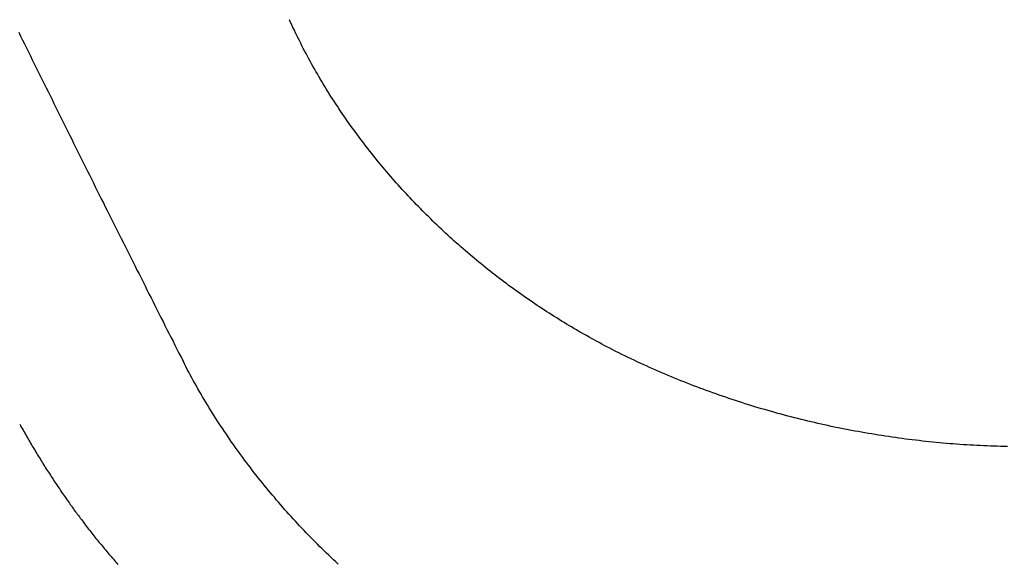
# Model space of a CAD drawing. Header units: millimetres. Extents: x 11979 to 37895, y 18730 to 47884.
# Tile 580 of 656: x 35821.18 to 35827.68, y 46377.51 to 46381.1. Entities that reach past the tile are written whole.
import ezdxf

# ---------------------------------------------------------------- set-up
doc = ezdxf.new("R2010")
doc.units = ezdxf.units.MM
for name, color, linetype in [('- niebieska cienka - izolacja', 120, 'Continuous'), ('-WYMIAR', 8, 'Continuous'), ('PROJEKTOWANE', 5, 'Continuous')]:
    doc.layers.add(name, color=color, linetype=linetype)
doc.styles.get("Standard").update_dxf_attribs({"font": 'arial.ttf'})
doc.dimstyles.new('CZA-KROPKA-50', dxfattribs={"dimtxt": 12, "dimasz": 1, "dimexe": 2, "dimexo": 25, "dimgap": 4, "dimtad": 1, "dimdec": 1, "dimrnd": 0.5, "dimzin": 9, "dimdsep": 46, "dimtxsty": 'Standard', "dimblk": 'CZA-KROPKA', "dimblk1": 'CZA-KROPKA', "dimblk2": 'CZA-KROPKA', "dimsah": 1, "dimcen": -20, "dimse1": 1, "dimse2": 1, "dimclrd": 8, "dimclre": 8, "dimclrt": 9, "dimadec": 0, "dimazin": 0, "dimtfac": 1, "dimtdec": 1, "dimtmove": 1, "dimatfit": 3, "dimldrblk": 'CZA-KROPKA', "dimfxl": 1, "dimtolj": 1, "dimtzin": 9, "dimarcsym": 0})

# ---------------------------------------------------------------- blocks, each defined once
blk = doc.blocks.new('CZA-KROPKA')
at = {"layer": '-WYMIAR', "linetype": 'ByBlock'}
for p, q in [((0, 10), (0, -10)), ((5, 0), (-5, 0))]:
    blk.add_line(p, q, dxfattribs=at)
at = {"layer": '-WYMIAR', "linetype": 'ByBlock', "const_width": 2.5}
blk.add_lwpolyline([(-1.25, 0, 1), (1.25, 0, 1)], format="xyb", close=True, dxfattribs=at)
blk = doc.blocks.new('*D2897')
at = {"layer": '-WYMIAR', "color": 8, "lineweight": -2}
blk.add_line((34132.9262, 45927.4655), (36406.9262, 45927.4655), dxfattribs=at)
at = {"layer": 'Defpoints', "color": 0}
for p in [(34131.9262, 46435.1223), (36407.9262, 46406.1223), (36407.9262, 45927.4655)]:
    blk.add_point(p, dxfattribs=at)
at = {"layer": '-WYMIAR', "color": 8, "lineweight": -2, "rotation": 180}
blk.add_blockref('CZA-KROPKA', (34131.9262, 45927.4655), dxfattribs=at)
at = {"layer": '-WYMIAR', "color": 8, "lineweight": -2}
blk.add_blockref('CZA-KROPKA', (36407.9262, 45927.4655), dxfattribs=at)
at = {"layer": '-WYMIAR', "color": 9, "insert": (35269.9262, 45937.5924), "char_height": 12, "attachment_point": 5}
blk.add_mtext('\\A1;2276', dxfattribs=at)
blk = doc.blocks.new('Pisuar NOVA PRO ze zintegrowanym ceramicznym sitkiem')
for points in [[(-0.066397, -0.281079, 0), (-0.066267, -0.281342, 0), (-0.066137, -0.281604, 0), (-0.066007, -0.281866, 0), (-0.065877, -0.282128, 0), (-0.065747, -0.282391, 0), (-0.065617, -0.282653, 0), (-0.065497, -0.282915, 0), (-0.065367, -0.283177, 0), (-0.065237, -0.283439, 0), (-0.065107, -0.283701, 0), (-0.064977, -0.283963, 0), (-0.064847, -0.284225, 0), (-0.064717, -0.284487, 0), (-0.064587, -0.284749, 0), (-0.064457, -0.285011, 0), (-0.064327, -0.285273, 0), (-0.064197, -0.285535, 0), (-0.064067, -0.285797, 0), (-0.063937, -0.286059, 0), (-0.063807, -0.286321, 0), (-0.063677, -0.286583, 0), (-0.063547, -0.286844, 0), (-0.063417, -0.287106, 0), (-0.063287, -0.287368, 0), (-0.063157, -0.28763, 0), (-0.063027, -0.287892, 0), (-0.062897, -0.288153, 0), (-0.062767, -0.288415, 0), (-0.062637, -0.288677, 0), (-0.062507, -0.288938, 0), (-0.062377, -0.2892, 0), (-0.062247, -0.289461, 0), (-0.062117, -0.289723, 0), (-0.061987, -0.289985, 0), (-0.061857, -0.290246, 0), (-0.061727, -0.290508, 0), (-0.061597, -0.290769, 0), (-0.061467, -0.291031, 0), (-0.061337, -0.291292, 0), (-0.061207, -0.291554, 0), (-0.061077, -0.291815, 0), (-0.060947, -0.292076, 0), (-0.060807, -0.292338, 0), (-0.060677, -0.292599, 0), (-0.060547, -0.29286, 0), (-0.060417, -0.293122, 0), (-0.060287, -0.293383, 0), (-0.060157, -0.293644, 0), (-0.060027, -0.293906, 0), (-0.059897, -0.294167, 0), (-0.059767, -0.294428, 0), (-0.059637, -0.294689, 0), (-0.059497, -0.29495, 0), (-0.059367, -0.295212, 0), (-0.059237, -0.295473, 0), (-0.059107, -0.295734, 0), (-0.058977, -0.295995, 0), (-0.058847, -0.296256, 0), (-0.058717, -0.296517, 0), (-0.058587, -0.296778, 0), (-0.058447, -0.297039, 0), (-0.058317, -0.2973, 0), (-0.058187, -0.297561, 0), (-0.058057, -0.297822, 0), (-0.057927, -0.298083, 0), (-0.057797, -0.298344, 0), (-0.057657, -0.298605, 0), (-0.057527, -0.298866, 0), (-0.057397, -0.299127, 0), (-0.057267, -0.299387, 0), (-0.057137, -0.299648, 0), (-0.057007, -0.299909, 0), (-0.056867, -0.30017, 0), (-0.056737, -0.300431, 0), (-0.056607, -0.300691, 0), (-0.056477, -0.300952, 0), (-0.056347, -0.301213, 0), (-0.056207, -0.301474, 0), (-0.056077, -0.301734, 0), (-0.055947, -0.301995, 0), (-0.055817, -0.302256, 0), (-0.055677, -0.302516, 0), (-0.055547, -0.302777, 0)], [(-0.027567, -0.301837, 0), (-0.027737, -0.301748, 0), (-0.027897, -0.301658, 0), (-0.028067, -0.301568, 0), (-0.028237, -0.301477, 0), (-0.028407, -0.301385, 0), (-0.028577, -0.301293, 0), (-0.028737, -0.301201, 0), (-0.028907, -0.301107, 0), (-0.029077, -0.301013, 0), (-0.029237, -0.300919, 0), (-0.029407, -0.300823, 0), (-0.029567, -0.300728, 0), (-0.029737, -0.300631, 0), (-0.029897, -0.300534, 0), (-0.030067, -0.300437, 0), (-0.030227, -0.300338, 0), (-0.030387, -0.300239, 0), (-0.030557, -0.30014, 0), (-0.030717, -0.30004, 0), (-0.030877, -0.299939, 0), (-0.031037, -0.299837, 0), (-0.031197, -0.299735, 0), (-0.031367, -0.299632, 0), (-0.031527, -0.299529, 0), (-0.031687, -0.299425, 0), (-0.031847, -0.299321, 0), (-0.032007, -0.299215, 0), (-0.032167, -0.299109, 0), (-0.032317, -0.299003, 0), (-0.032477, -0.298896, 0), (-0.032637, -0.298788, 0), (-0.032797, -0.298679, 0), (-0.032957, -0.29857, 0), (-0.033107, -0.29846, 0), (-0.033267, -0.29835, 0), (-0.033427, -0.298239, 0), (-0.033577, -0.298127, 0), (-0.033737, -0.298015, 0), (-0.033887, -0.297902, 0), (-0.034047, -0.297788, 0), (-0.034197, -0.297674, 0), (-0.034357, -0.297559, 0), (-0.034507, -0.297443, 0), (-0.034657, -0.297327, 0), (-0.034817, -0.29721, 0), (-0.034967, -0.297092, 0), (-0.035117, -0.296974, 0), (-0.035267, -0.296855, 0), (-0.035417, -0.296735, 0), (-0.035567, -0.296615, 0), (-0.035717, -0.296494, 0), (-0.035867, -0.296372, 0), (-0.036017, -0.29625, 0), (-0.036167, -0.296128, 0), (-0.036317, -0.296004, 0), (-0.036467, -0.29588, 0), (-0.036617, -0.295756, 0), (-0.036757, -0.29563, 0), (-0.036907, -0.295504, 0), (-0.037057, -0.295378, 0), (-0.037197, -0.295251, 0), (-0.037347, -0.295123, 0), (-0.037487, -0.294995, 0), (-0.037637, -0.294866, 0), (-0.037777, -0.294736, 0), (-0.037927, -0.294606, 0), (-0.038067, -0.294476, 0), (-0.038207, -0.294344, 0), (-0.038347, -0.294212, 0), (-0.038487, -0.29408, 0), (-0.038627, -0.293947, 0), (-0.038777, -0.293813, 0), (-0.038917, -0.293679, 0), (-0.039047, -0.293544, 0), (-0.039187, -0.293409, 0), (-0.039327, -0.293273, 0), (-0.039467, -0.293136, 0), (-0.039607, -0.292999, 0), (-0.039737, -0.292862, 0), (-0.039877, -0.292723, 0), (-0.040007, -0.292585, 0), (-0.040147, -0.292445, 0), (-0.040277, -0.292305, 0), (-0.040417, -0.292165, 0), (-0.040547, -0.292024, 0), (-0.040677, -0.291883, 0), (-0.040817, -0.29174, 0), (-0.040947, -0.291598, 0), (-0.041077, -0.291455, 0), (-0.041207, -0.291311, 0), (-0.041337, -0.291167, 0), (-0.041467, -0.291022, 0), (-0.041597, -0.290877, 0), (-0.041717, -0.290731, 0), (-0.041847, -0.290585, 0), (-0.041977, -0.290438, 0), (-0.042097, -0.290291, 0), (-0.042227, -0.290143, 0), (-0.042347, -0.289995, 0), (-0.042477, -0.289846, 0), (-0.042597, -0.289696, 0), (-0.042727, -0.289547, 0), (-0.042847, -0.289396, 0), (-0.042967, -0.289245, 0), (-0.043087, -0.289094, 0), (-0.043207, -0.288942, 0), (-0.043327, -0.28879, 0), (-0.043447, -0.288637, 0), (-0.043567, -0.288484, 0), (-0.043677, -0.28833, 0), (-0.043797, -0.288176, 0), (-0.043917, -0.288021, 0), (-0.044027, -0.287866, 0), (-0.044147, -0.28771, 0), (-0.044257, -0.287554, 0), (-0.044377, -0.287397, 0), (-0.044487, -0.28724, 0), (-0.044597, -0.287083, 0), (-0.044707, -0.286925, 0), (-0.044817, -0.286767, 0), (-0.044927, -0.286608, 0), (-0.045037, -0.286448, 0), (-0.045147, -0.286289, 0), (-0.045257, -0.286128, 0), (-0.045357, -0.285968, 0), (-0.045467, -0.285807, 0), (-0.045577, -0.285645, 0), (-0.045677, -0.285483, 0), (-0.045777, -0.285321, 0), (-0.045887, -0.285158, 0), (-0.045987, -0.284995, 0), (-0.046087, -0.284831, 0), (-0.046187, -0.284667, 0), (-0.046287, -0.284503, 0), (-0.046387, -0.284338, 0), (-0.046487, -0.284172, 0), (-0.046587, -0.284007, 0), (-0.046677, -0.283841, 0), (-0.046777, -0.283674, 0), (-0.046877, -0.283507, 0), (-0.046967, -0.28334, 0), (-0.047057, -0.283172, 0), (-0.047157, -0.283004, 0), (-0.047247, -0.282836, 0), (-0.047337, -0.282667, 0), (-0.047427, -0.282498, 0), (-0.047517, -0.282328, 0), (-0.047607, -0.282158, 0), (-0.047697, -0.281988, 0), (-0.047777, -0.281817, 0), (-0.047867, -0.281646, 0), (-0.047947, -0.281474, 0), (-0.048037, -0.281302, 0), (-0.048117, -0.28113, 0), (-0.048197, -0.280958, 0), (-0.048287, -0.280785, 0), (-0.048367, -0.280611, 0), (-0.048447, -0.280438, 0), (-0.048527, -0.280264, 0)], [(-0.001117, -0.308423, 0), (-0.001337, -0.308418, 0), (-0.001567, -0.308413, 0), (-0.001787, -0.308407, 0), (-0.002017, -0.3084, 0), (-0.002237, -0.308392, 0), (-0.002457, -0.308383, 0), (-0.002687, -0.308373, 0), (-0.002907, -0.308363, 0), (-0.003137, -0.308352, 0), (-0.003357, -0.30834, 0), (-0.003577, -0.308327, 0), (-0.003807, -0.308313, 0), (-0.004027, -0.308298, 0), (-0.004257, -0.308283, 0), (-0.004477, -0.308267, 0), (-0.004707, -0.30825, 0), (-0.004927, -0.308232, 0), (-0.005147, -0.308213, 0), (-0.005377, -0.308194, 0), (-0.005597, -0.308173, 0), (-0.005827, -0.308152, 0), (-0.006047, -0.30813, 0), (-0.006277, -0.308108, 0), (-0.006497, -0.308084, 0), (-0.006717, -0.308059, 0), (-0.006947, -0.308034, 0), (-0.007167, -0.308008, 0), (-0.007397, -0.307981, 0), (-0.007617, -0.307953, 0), (-0.007837, -0.307925, 0), (-0.008067, -0.307895, 0), (-0.008287, -0.307865, 0), (-0.008517, -0.307834, 0), (-0.008737, -0.307802, 0), (-0.008957, -0.30777, 0), (-0.009187, -0.307736, 0), (-0.009407, -0.307702, 0), (-0.009627, -0.307667, 0), (-0.009857, -0.307631, 0), (-0.010077, -0.307594, 0), (-0.010297, -0.307557, 0), (-0.010527, -0.307518, 0), (-0.010747, -0.307479, 0), (-0.010967, -0.307439, 0), (-0.011187, -0.307398, 0), (-0.011417, -0.307356, 0), (-0.011637, -0.307314, 0), (-0.011857, -0.307271, 0), (-0.012077, -0.307227, 0), (-0.012297, -0.307182, 0), (-0.012527, -0.307136, 0), (-0.012747, -0.307089, 0), (-0.012967, -0.307042, 0), (-0.013187, -0.306994, 0), (-0.013407, -0.306945, 0), (-0.013627, -0.306895, 0), (-0.013847, -0.306845, 0), (-0.014067, -0.306793, 0), (-0.014287, -0.306741, 0), (-0.014507, -0.306688, 0), (-0.014727, -0.306634, 0), (-0.014947, -0.306579, 0), (-0.015167, -0.306524, 0), (-0.015387, -0.306468, 0), (-0.015607, -0.306411, 0), (-0.015827, -0.306353, 0), (-0.016047, -0.306294, 0), (-0.016267, -0.306235, 0), (-0.016477, -0.306174, 0), (-0.016697, -0.306113, 0), (-0.016917, -0.306051, 0), (-0.017137, -0.305989, 0), (-0.017347, -0.305925, 0), (-0.017567, -0.305861, 0), (-0.017787, -0.305796, 0), (-0.017997, -0.30573, 0), (-0.018217, -0.305663, 0), (-0.018427, -0.305596, 0), (-0.018647, -0.305527, 0), (-0.018867, -0.305458, 0), (-0.019077, -0.305388, 0), (-0.019287, -0.305318, 0), (-0.019507, -0.305246, 0), (-0.019717, -0.305174, 0), (-0.019937, -0.305101, 0), (-0.020147, -0.305027, 0), (-0.020357, -0.304952, 0), (-0.020567, -0.304876, 0), (-0.020787, -0.3048, 0), (-0.020997, -0.304723, 0), (-0.021207, -0.304645, 0), (-0.021417, -0.304566, 0), (-0.021627, -0.304487, 0), (-0.021837, -0.304407, 0), (-0.022047, -0.304325, 0), (-0.022257, -0.304244, 0), (-0.022467, -0.304161, 0), (-0.022677, -0.304077, 0), (-0.022887, -0.303993, 0), (-0.023097, -0.303908, 0), (-0.023297, -0.303822, 0), (-0.023507, -0.303736, 0), (-0.023717, -0.303648, 0), (-0.023927, -0.30356, 0), (-0.024127, -0.303471, 0), (-0.024337, -0.303381, 0), (-0.024537, -0.30329, 0), (-0.024747, -0.303199, 0), (-0.024947, -0.303107, 0), (-0.025157, -0.303014, 0), (-0.025357, -0.30292, 0), (-0.025557, -0.302826, 0), (-0.025757, -0.30273, 0), (-0.025967, -0.302634, 0), (-0.026167, -0.302537, 0), (-0.026367, -0.302439, 0), (-0.026567, -0.302341, 0), (-0.026767, -0.302242, 0), (-0.026967, -0.302142, 0), (-0.027167, -0.302041, 0), (-0.027367, -0.301939, 0), (-0.027567, -0.301837, 0)], [(-0.045307, -0.316177, 0), (-0.045467, -0.316033, 0), (-0.045617, -0.315889, 0), (-0.045767, -0.315744, 0), (-0.045917, -0.315598, 0), (-0.046077, -0.315452, 0), (-0.046227, -0.315306, 0), (-0.046377, -0.315158, 0), (-0.046527, -0.31501, 0), (-0.046677, -0.314862, 0), (-0.046817, -0.314713, 0), (-0.046967, -0.314563, 0), (-0.047117, -0.314413, 0), (-0.047267, -0.314262, 0), (-0.047407, -0.314111, 0), (-0.047557, -0.313959, 0), (-0.047697, -0.313806, 0), (-0.047847, -0.313653, 0), (-0.047987, -0.3135, 0), (-0.048127, -0.313345, 0), (-0.048267, -0.313191, 0), (-0.048417, -0.313035, 0), (-0.048557, -0.312879, 0), (-0.048697, -0.312723, 0), (-0.048837, -0.312566, 0), (-0.048977, -0.312408, 0), (-0.049107, -0.31225, 0), (-0.049247, -0.312091, 0), (-0.049387, -0.311932, 0), (-0.049517, -0.311772, 0), (-0.049657, -0.311612, 0), (-0.049787, -0.311451, 0), (-0.049927, -0.31129, 0), (-0.050057, -0.311128, 0), (-0.050187, -0.310966, 0), (-0.050327, -0.310803, 0), (-0.050457, -0.310639, 0), (-0.050587, -0.310475, 0), (-0.050717, -0.310311, 0), (-0.050847, -0.310146, 0), (-0.050977, -0.30998, 0), (-0.051097, -0.309814, 0), (-0.051227, -0.309648, 0), (-0.051357, -0.30948, 0), (-0.051477, -0.309313, 0), (-0.051607, -0.309145, 0), (-0.051727, -0.308976, 0), (-0.051847, -0.308807, 0), (-0.051977, -0.308637, 0), (-0.052097, -0.308467, 0), (-0.052217, -0.308297, 0), (-0.052337, -0.308126, 0), (-0.052457, -0.307954, 0), (-0.052577, -0.307782, 0), (-0.052687, -0.30761, 0), (-0.052807, -0.307437, 0), (-0.052927, -0.307263, 0), (-0.053037, -0.307089, 0), (-0.053157, -0.306915, 0), (-0.053267, -0.30674, 0), (-0.053377, -0.306564, 0), (-0.053497, -0.306389, 0), (-0.053607, -0.306212, 0), (-0.053717, -0.306035, 0), (-0.053827, -0.305858, 0), (-0.053927, -0.305681, 0), (-0.054037, -0.305502, 0), (-0.054147, -0.305324, 0), (-0.054257, -0.305145, 0), (-0.054357, -0.304965, 0), (-0.054457, -0.304785, 0), (-0.054567, -0.304605, 0), (-0.054667, -0.304424, 0), (-0.054767, -0.304243, 0), (-0.054867, -0.304061, 0), (-0.054967, -0.303879, 0), (-0.055067, -0.303696, 0), (-0.055167, -0.303513, 0), (-0.055267, -0.30333, 0), (-0.055357, -0.303146, 0), (-0.055457, -0.302962, 0), (-0.055547, -0.302777, 0)], [(-0.066327, -0.306941, 0), (-0.066277, -0.307039, 0), (-0.066227, -0.307137, 0), (-0.066167, -0.307234, 0), (-0.066107, -0.307332, 0), (-0.066057, -0.307429, 0), (-0.065997, -0.307527, 0), (-0.065947, -0.307624, 0), (-0.065887, -0.307721, 0), (-0.065837, -0.307818, 0), (-0.065777, -0.307915, 0), (-0.065717, -0.308012, 0), (-0.065667, -0.308108, 0), (-0.065607, -0.308205, 0), (-0.065547, -0.308302, 0), (-0.065497, -0.308398, 0), (-0.065437, -0.308494, 0), (-0.065377, -0.308591, 0), (-0.065317, -0.308687, 0), (-0.065267, -0.308783, 0), (-0.065207, -0.308878, 0), (-0.065147, -0.308974, 0), (-0.065087, -0.30907, 0), (-0.065027, -0.309165, 0), (-0.064967, -0.309261, 0), (-0.064907, -0.309356, 0), (-0.064857, -0.309451, 0), (-0.064797, -0.309546, 0), (-0.064737, -0.309641, 0), (-0.064677, -0.309736, 0), (-0.064617, -0.309831, 0), (-0.064557, -0.309926, 0), (-0.064497, -0.31002, 0), (-0.064437, -0.310114, 0), (-0.064367, -0.310209, 0), (-0.064307, -0.310303, 0), (-0.064247, -0.310397, 0), (-0.064187, -0.310491, 0), (-0.064127, -0.310584, 0), (-0.064067, -0.310678, 0), (-0.064007, -0.310771, 0), (-0.063937, -0.310865, 0), (-0.063877, -0.310958, 0), (-0.063817, -0.311051, 0), (-0.063757, -0.311144, 0), (-0.063687, -0.311237, 0), (-0.063627, -0.31133, 0), (-0.063567, -0.311422, 0), (-0.063497, -0.311514, 0), (-0.063437, -0.311607, 0), (-0.063377, -0.311699, 0), (-0.063307, -0.311791, 0), (-0.063247, -0.311883, 0), (-0.063177, -0.311974, 0), (-0.063117, -0.312066, 0), (-0.063047, -0.312157, 0), (-0.062987, -0.312249, 0), (-0.062917, -0.31234, 0), (-0.062857, -0.312431, 0), (-0.062787, -0.312522, 0), (-0.062727, -0.312612, 0), (-0.062657, -0.312703, 0), (-0.062587, -0.312793, 0), (-0.062527, -0.312883, 0), (-0.062457, -0.312973, 0), (-0.062387, -0.313063, 0), (-0.062327, -0.313153, 0), (-0.062257, -0.313243, 0), (-0.062187, -0.313332, 0), (-0.062117, -0.313421, 0), (-0.062057, -0.31351, 0), (-0.061987, -0.313599, 0), (-0.061917, -0.313688, 0), (-0.061847, -0.313777, 0), (-0.061777, -0.313865, 0), (-0.061707, -0.313954, 0), (-0.061637, -0.314042, 0), (-0.061567, -0.31413, 0), (-0.061507, -0.314218, 0), (-0.061437, -0.314305, 0), (-0.061367, -0.314393, 0), (-0.061297, -0.31448, 0), (-0.061217, -0.314567, 0), (-0.061147, -0.314654, 0), (-0.061077, -0.314741, 0), (-0.061007, -0.314828, 0), (-0.060937, -0.314914, 0), (-0.060867, -0.315001, 0), (-0.060797, -0.315087, 0), (-0.060727, -0.315173, 0), (-0.060647, -0.315259, 0), (-0.060577, -0.315345, 0), (-0.060507, -0.31543, 0), (-0.060437, -0.315516, 0), (-0.060357, -0.315601, 0), (-0.060287, -0.315686, 0), (-0.060217, -0.315771, 0), (-0.060137, -0.315856, 0), (-0.060067, -0.315941, 0), (-0.059997, -0.316025, 0), (-0.059917, -0.316109, 0), (-0.059847, -0.316193, 0)]]:
    blk.add_polyline3d(points)

msp = doc.modelspace()

# ---------------------------------------------------------------- hatches: boundary and pattern name
at = {"layer": '- niebieska cienka - izolacja'}
h = msp.add_hatch(dxfattribs=at)
h.set_pattern_fill('ANSI31', color=5, scale=10)
h.set_pattern_definition([(315, (22316.131, 20126.916), (19.7999996, -4e-15), [3.394112, -24.607316]), (315, (22316.131, 20146.716), (19.7999996, -4e-15), [3.394112, -24.607316]), (315, (22329.731, 20119.916), (19.7999996, -4e-15), [3.959798, -24.04163]), (315, (22329.731, 20139.716), (19.7999996, -4e-15), [3.959798, -24.04163]), (0, (22325.931, 20125.716), (0, 19.8), [0.2, -19.6]), (90, (22326.131, 20125.716), (-19.8, 1e-15), [0.2, -19.6]), (0, (22326.131, 20125.916), (0, 19.8), [0.2, -19.6]), (0, (22326.331, 20125.916), (0, 19.8), [0.2, -19.6]), (0, (22326.531, 20125.916), (0, 19.8), [0.2, -19.6]), (0, (22326.731, 20125.916), (0, 19.8), [0.2, -19.6]), (90, (22326.931, 20125.716), (-19.8, 1e-15), [0.2, -19.6]), (0, (22326.931, 20125.716), (0, 19.8), [0.2, -19.6]), (90, (22327.131, 20125.516), (-19.8, 1e-15), [0.2, -19.6]), (0, (22327.131, 20125.516), (0, 19.8), [0.2, -19.6]), (90, (22327.331, 20125.316), (-19.8, 1e-15), [0.2, -19.6]), (90, (22327.331, 20125.116), (-19.8, 1e-15), [0.2, -19.6]), (90, (22327.331, 20124.916), (-19.8, 1e-15), [0.2, -19.6]), (90, (22327.331, 20124.716), (-19.8, 1e-15), [0.2, -19.6]), (0, (22327.131, 20124.716), (0, 19.8), [0.2, -19.6]), (90, (22327.131, 20124.516), (-19.8, 1e-15), [0.2, -19.6]), (0, (22326.931, 20124.516), (0, 19.8), [0.2, -19.6]), (90, (22326.931, 20124.316), (-19.8, 1e-15), [0.2, -19.6]), (0, (22326.731, 20124.316), (0, 19.8), [0.2, -19.6]), (0, (22326.531, 20124.316), (0, 19.8), [0.2, -19.6]), (0, (22326.331, 20124.316), (0, 19.8), [0.2, -19.6]), (0, (22326.131, 20124.316), (0, 19.8), [0.2, -19.6]), (90, (22326.131, 20124.316), (-19.8, 1e-15), [0.2, -19.6]), (0, (22325.931, 20124.516), (0, 19.8), [0.2, -19.6]), (90, (22325.931, 20124.516), (-19.8, 1e-15), [0.2, -19.6]), (0, (22325.731, 20124.716), (0, 19.8), [0.2, -19.6]), (90, (22325.731, 20124.716), (-19.8, 1e-15), [0.2, -19.6]), (90, (22325.731, 20124.916), (-19.8, 1e-15), [0.2, -19.6]), (90, (22325.731, 20125.116), (-19.8, 1e-15), [0.2, -19.6]), (90, (22325.731, 20125.316), (-19.8, 1e-15), [0.2, -19.6]), (0, (22325.731, 20125.516), (0, 19.8), [0.2, -19.6]), (90, (22325.931, 20125.516), (-19.8, 1e-15), [0.2, -19.6]), (90, (22322.931, 20108.516), (-19.8, 1e-15), [0.2, -19.6]), (0, (22322.731, 20108.516), (0, 19.8), [0.2, -19.6]), (90, (22322.731, 20108.316), (-19.8, 1e-15), [0.2, -19.6]), (90, (22322.731, 20108.116), (-19.8, 1e-15), [0.2, -19.6]), (90, (22322.731, 20107.916), (-19.8, 1e-15), [0.2, -19.6]), (90, (22322.731, 20107.716), (-19.8, 1e-15), [0.2, -19.6]), (0, (22322.731, 20107.716), (0, 19.8), [0.2, -19.6]), (90, (22322.931, 20107.516), (-19.8, 1e-15), [0.2, -19.6]), (0, (22322.931, 20107.516), (0, 19.8), [0.2, -19.6]), (90, (22323.131, 20107.316), (-19.8, 1e-15), [0.2, -19.6]), (0, (22323.131, 20107.316), (0, 19.8), [0.2, -19.6]), (90, (22323.331, 20107.116), (-19.8, 1e-15), [0.2, -19.6]), (0, (22323.331, 20107.116), (0, 19.8), [0.2, -19.6]), (0, (22323.531, 20107.116), (0, 19.8), [0.2, -19.6]), (0, (22323.731, 20107.116), (0, 19.8), [0.2, -19.6]), (0, (22323.931, 20107.116), (0, 19.8), [0.2, -19.6]), (90, (22324.131, 20107.116), (-19.8, 1e-15), [0.2, -19.6]), (0, (22324.131, 20107.316), (0, 19.8), [0.2, -19.6]), (90, (22324.331, 20107.316), (-19.8, 1e-15), [0.2, -19.6]), (0, (22324.331, 20107.516), (0, 19.8), [0.2, -19.6]), (90, (22324.531, 20107.516), (-19.8, 1e-15), [0.2, -19.6]), (0, (22324.531, 20107.716), (0, 19.8), [0.2, -19.6]), (90, (22324.731, 20107.716), (-19.8, 1e-15), [0.2, -19.6]), (90, (22324.731, 20107.916), (-19.8, 1e-15), [0.2, -19.6]), (90, (22324.731, 20108.116), (-19.8, 1e-15), [0.2, -19.6]), (90, (22324.731, 20108.316), (-19.8, 1e-15), [0.2, -19.6]), (0, (22324.531, 20108.516), (0, 19.8), [0.2, -19.6]), (90, (22324.531, 20108.516), (-19.8, 1e-15), [0.2, -19.6]), (0, (22324.331, 20108.716), (0, 19.8), [0.2, -19.6]), (90, (22324.331, 20108.716), (-19.8, 1e-15), [0.2, -19.6]), (0, (22324.131, 20108.916), (0, 19.8), [0.2, -19.6]), (90, (22324.131, 20108.916), (-19.8, 1e-15), [0.2, -19.6]), (0, (22323.931, 20109.116), (0, 19.8), [0.2, -19.6]), (0, (22323.731, 20109.116), (0, 19.8), [0.2, -19.6]), (0, (22323.531, 20109.116), (0, 19.8), [0.2, -19.6]), (0, (22323.331, 20109.116), (0, 19.8), [0.2, -19.6]), (90, (22323.331, 20108.916), (-19.8, 1e-15), [0.2, -19.6]), (0, (22323.131, 20108.916), (0, 19.8), [0.2, -19.6]), (90, (22323.131, 20108.716), (-19.8, 1e-15), [0.2, -19.6]), (0, (22322.931, 20108.716), (0, 19.8), [0.2, -19.6]), (90, (22325.931, 20109.116), (-19.8, 1e-15), [0.2, -19.6]), (0, (22325.931, 20109.316), (0, 19.8), [0.2, -19.6]), (90, (22326.131, 20109.316), (-19.8, 1e-15), [0.2, -19.6]), (0, (22326.131, 20109.516), (0, 19.8), [0.2, -19.6]), (0, (22326.331, 20109.516), (0, 19.8), [0.2, -19.6]), (0, (22326.531, 20109.516), (0, 19.8), [0.2, -19.6]), (0, (22326.731, 20109.516), (0, 19.8), [0.2, -19.6]), (0, (22326.931, 20109.516), (0, 19.8), [0.2, -19.6]), (0, (22327.131, 20109.516), (0, 19.8), [0.2, -19.6]), (90, (22327.331, 20109.316), (-19.8, 1e-15), [0.2, -19.6]), (0, (22327.331, 20109.316), (0, 19.8), [0.2, -19.6]), (90, (22327.531, 20109.116), (-19.8, 1e-15), [0.2, -19.6]), (0, (22327.531, 20109.116), (0, 19.8), [0.2, -19.6]), (90, (22327.731, 20108.916), (-19.8, 1e-15), [0.2, -19.6]), (0, (22327.731, 20108.916), (0, 19.8), [0.2, -19.6]), (90, (22327.931, 20108.716), (-19.8, 1e-15), [0.2, -19.6]), (90, (22327.931, 20108.516), (-19.8, 1e-15), [0.2, -19.6]), (90, (22327.931, 20108.316), (-19.8, 1e-15), [0.2, -19.6]), (90, (22327.931, 20108.116), (-19.8, 1e-15), [0.2, -19.6]), (90, (22327.931, 20107.916), (-19.8, 1e-15), [0.2, -19.6]), (90, (22327.931, 20107.716), (-19.8, 1e-15), [0.2, -19.6]), (0, (22327.731, 20107.716), (0, 19.8), [0.2, -19.6]), (90, (22327.731, 20107.516), (-19.8, 1e-15), [0.2, -19.6]), (0, (22327.531, 20107.516), (0, 19.8), [0.2, -19.6]), (90, (22327.531, 20107.316), (-19.8, 1e-15), [0.2, -19.6]), (0, (22327.331, 20107.316), (0, 19.8), [0.2, -19.6]), (90, (22327.331, 20107.116), (-19.8, 1e-15), [0.2, -19.6]), (0, (22327.131, 20107.116), (0, 19.8), [0.2, -19.6]), (0, (22326.931, 20107.116), (0, 19.8), [0.2, -19.6]), (0, (22326.731, 20107.116), (0, 19.8), [0.2, -19.6]), (0, (22326.531, 20107.116), (0, 19.8), [0.2, -19.6]), (0, (22326.331, 20107.116), (0, 19.8), [0.2, -19.6]), (0, (22326.131, 20107.116), (0, 19.8), [0.2, -19.6]), (90, (22326.131, 20107.116), (-19.8, 1e-15), [0.2, -19.6]), (0, (22325.931, 20107.316), (0, 19.8), [0.2, -19.6]), (90, (22325.931, 20107.316), (-19.8, 1e-15), [0.2, -19.6]), (0, (22325.731, 20107.516), (0, 19.8), [0.2, -19.6]), (90, (22325.731, 20107.516), (-19.8, 1e-15), [0.2, -19.6]), (0, (22325.531, 20107.716), (0, 19.8), [0.2, -19.6]), (90, (22325.531, 20107.716), (-19.8, 1e-15), [0.2, -19.6]), (90, (22325.531, 20107.916), (-19.8, 1e-15), [0.2, -19.6]), (90, (22325.531, 20108.116), (-19.8, 1e-15), [0.2, -19.6]), (90, (22325.531, 20108.316), (-19.8, 1e-15), [0.2, -19.6]), (90, (22325.531, 20108.516), (-19.8, 1e-15), [0.2, -19.6]), (90, (22325.531, 20108.716), (-19.8, 1e-15), [0.2, -19.6]), (0, (22325.531, 20108.916), (0, 19.8), [0.2, -19.6]), (90, (22325.731, 20108.916), (-19.8, 1e-15), [0.2, -19.6]), (0, (22325.731, 20109.116), (0, 19.8), [0.2, -19.6]), (0, (22317.731, 20123.716), (0, 19.8), [0.2, -19.6]), (90, (22317.931, 20123.716), (-19.8, 1e-15), [0.2, -19.6]), (0, (22317.931, 20123.916), (0, 19.8), [0.2, -19.6]), (0, (22318.131, 20123.916), (0, 19.8), [0.2, -19.6]), (0, (22318.331, 20123.916), (0, 19.8), [0.2, -19.6]), (0, (22318.531, 20123.916), (0, 19.8), [0.2, -19.6]), (90, (22318.731, 20123.716), (-19.8, 1e-15), [0.2, -19.6]), (0, (22318.731, 20123.716), (0, 19.8), [0.2, -19.6]), (90, (22318.931, 20123.516), (-19.8, 1e-15), [0.2, -19.6]), (0, (22318.931, 20123.516), (0, 19.8), [0.2, -19.6]), (90, (22319.131, 20123.316), (-19.8, 1e-15), [0.2, -19.6]), (90, (22319.131, 20123.116), (-19.8, 1e-15), [0.2, -19.6]), (90, (22319.131, 20122.916), (-19.8, 1e-15), [0.2, -19.6]), (90, (22319.131, 20122.716), (-19.8, 1e-15), [0.2, -19.6]), (0, (22318.931, 20122.716), (0, 19.8), [0.2, -19.6]), (90, (22318.931, 20122.516), (-19.8, 1e-15), [0.2, -19.6]), (0, (22318.731, 20122.516), (0, 19.8), [0.2, -19.6]), (90, (22318.731, 20122.316), (-19.8, 1e-15), [0.2, -19.6]), (0, (22318.531, 20122.316), (0, 19.8), [0.2, -19.6]), (0, (22318.331, 20122.316), (0, 19.8), [0.2, -19.6]), (0, (22318.131, 20122.316), (0, 19.8), [0.2, -19.6]), (0, (22317.931, 20122.316), (0, 19.8), [0.2, -19.6]), (90, (22317.931, 20122.316), (-19.8, 1e-15), [0.2, -19.6]), (0, (22317.731, 20122.516), (0, 19.8), [0.2, -19.6]), (90, (22317.731, 20122.516), (-19.8, 1e-15), [0.2, -19.6]), (0, (22317.531, 20122.716), (0, 19.8), [0.2, -19.6]), (90, (22317.531, 20122.716), (-19.8, 1e-15), [0.2, -19.6]), (90, (22317.531, 20122.916), (-19.8, 1e-15), [0.2, -19.6]), (90, (22317.531, 20123.116), (-19.8, 1e-15), [0.2, -19.6]), (90, (22317.531, 20123.316), (-19.8, 1e-15), [0.2, -19.6]), (0, (22317.531, 20123.516), (0, 19.8), [0.2, -19.6]), (90, (22317.731, 20123.516), (-19.8, 1e-15), [0.2, -19.6]), (90, (22314.731, 20122.516), (-19.8, 1e-15), [0.2, -19.6]), (0, (22314.731, 20122.716), (0, 19.8), [0.2, -19.6]), (90, (22314.931, 20122.716), (-19.8, 1e-15), [0.2, -19.6]), (0, (22314.931, 20122.916), (0, 19.8), [0.2, -19.6]), (0, (22315.131, 20122.916), (0, 19.8), [0.2, -19.6]), (0, (22315.331, 20122.916), (0, 19.8), [0.2, -19.6]), (0, (22315.531, 20122.916), (0, 19.8), [0.2, -19.6]), (0, (22315.731, 20122.916), (0, 19.8), [0.2, -19.6]), (0, (22315.931, 20122.916), (0, 19.8), [0.2, -19.6]), (90, (22316.131, 20122.716), (-19.8, 1e-15), [0.2, -19.6]), (0, (22316.131, 20122.716), (0, 19.8), [0.2, -19.6]), (90, (22316.331, 20122.516), (-19.8, 1e-15), [0.2, -19.6]), (0, (22316.331, 20122.516), (0, 19.8), [0.2, -19.6]), (90, (22316.531, 20122.316), (-19.8, 1e-15), [0.2, -19.6]), (0, (22316.531, 20122.316), (0, 19.8), [0.2, -19.6]), (90, (22316.731, 20122.116), (-19.8, 1e-15), [0.2, -19.6]), (90, (22316.731, 20121.916), (-19.8, 1e-15), [0.2, -19.6]), (90, (22316.731, 20121.716), (-19.8, 1e-15), [0.2, -19.6]), (90, (22316.731, 20121.516), (-19.8, 1e-15), [0.2, -19.6]), (90, (22316.731, 20121.316), (-19.8, 1e-15), [0.2, -19.6]), (90, (22316.731, 20121.116), (-19.8, 1e-15), [0.2, -19.6]), (0, (22316.531, 20121.116), (0, 19.8), [0.2, -19.6]), (90, (22316.531, 20120.916), (-19.8, 1e-15), [0.2, -19.6]), (0, (22316.331, 20120.916), (0, 19.8), [0.2, -19.6]), (90, (22316.331, 20120.716), (-19.8, 1e-15), [0.2, -19.6]), (0, (22316.131, 20120.716), (0, 19.8), [0.2, -19.6]), (90, (22316.131, 20120.516), (-19.8, 1e-15), [0.2, -19.6]), (0, (22315.931, 20120.516), (0, 19.8), [0.2, -19.6]), (0, (22315.731, 20120.516), (0, 19.8), [0.2, -19.6]), (0, (22315.531, 20120.516), (0, 19.8), [0.2, -19.6]), (0, (22315.331, 20120.516), (0, 19.8), [0.2, -19.6]), (0, (22315.131, 20120.516), (0, 19.8), [0.2, -19.6]), (0, (22314.931, 20120.516), (0, 19.8), [0.2, -19.6]), (90, (22314.931, 20120.516), (-19.8, 1e-15), [0.2, -19.6]), (0, (22314.731, 20120.716), (0, 19.8), [0.2, -19.6]), (90, (22314.731, 20120.716), (-19.8, 1e-15), [0.2, -19.6]), (0, (22314.531, 20120.916), (0, 19.8), [0.2, -19.6]), (90, (22314.531, 20120.916), (-19.8, 1e-15), [0.2, -19.6]), (0, (22314.331, 20121.116), (0, 19.8), [0.2, -19.6]), (90, (22314.331, 20121.116), (-19.8, 1e-15), [0.2, -19.6]), (90, (22314.331, 20121.316), (-19.8, 1e-15), [0.2, -19.6]), (90, (22314.331, 20121.516), (-19.8, 1e-15), [0.2, -19.6]), (90, (22314.331, 20121.716), (-19.8, 1e-15), [0.2, -19.6]), (90, (22314.331, 20121.916), (-19.8, 1e-15), [0.2, -19.6]), (90, (22314.331, 20122.116), (-19.8, 1e-15), [0.2, -19.6]), (0, (22314.331, 20122.316), (0, 19.8), [0.2, -19.6]), (90, (22314.531, 20122.316), (-19.8, 1e-15), [0.2, -19.6]), (0, (22314.531, 20122.516), (0, 19.8), [0.2, -19.6]), (90, (22316.931, 20120.116), (-19.8, 1e-15), [0.2, -19.6]), (0, (22316.731, 20120.116), (0, 19.8), [0.2, -19.6]), (90, (22316.731, 20119.916), (-19.8, 1e-15), [0.2, -19.6]), (90, (22316.731, 20119.716), (-19.8, 1e-15), [0.2, -19.6]), (90, (22316.731, 20119.516), (-19.8, 1e-15), [0.2, -19.6]), (90, (22316.731, 20119.316), (-19.8, 1e-15), [0.2, -19.6]), (0, (22316.731, 20119.316), (0, 19.8), [0.2, -19.6]), (90, (22316.931, 20119.116), (-19.8, 1e-15), [0.2, -19.6]), (0, (22316.931, 20119.116), (0, 19.8), [0.2, -19.6]), (90, (22317.131, 20118.916), (-19.8, 1e-15), [0.2, -19.6]), (0, (22317.131, 20118.916), (0, 19.8), [0.2, -19.6]), (90, (22317.331, 20118.716), (-19.8, 1e-15), [0.2, -19.6]), (0, (22317.331, 20118.716), (0, 19.8), [0.2, -19.6]), (0, (22317.531, 20118.716), (0, 19.8), [0.2, -19.6]), (0, (22317.731, 20118.716), (0, 19.8), [0.2, -19.6]), (0, (22317.931, 20118.716), (0, 19.8), [0.2, -19.6]), (90, (22318.131, 20118.716), (-19.8, 1e-15), [0.2, -19.6]), (0, (22318.131, 20118.916), (0, 19.8), [0.2, -19.6]), (90, (22318.331, 20118.916), (-19.8, 1e-15), [0.2, -19.6]), (0, (22318.331, 20119.116), (0, 19.8), [0.2, -19.6]), (90, (22318.531, 20119.116), (-19.8, 1e-15), [0.2, -19.6]), (0, (22318.531, 20119.316), (0, 19.8), [0.2, -19.6]), (90, (22318.731, 20119.316), (-19.8, 1e-15), [0.2, -19.6]), (90, (22318.731, 20119.516), (-19.8, 1e-15), [0.2, -19.6]), (90, (22318.731, 20119.716), (-19.8, 1e-15), [0.2, -19.6]), (90, (22318.731, 20119.916), (-19.8, 1e-15), [0.2, -19.6]), (0, (22318.531, 20120.116), (0, 19.8), [0.2, -19.6]), (90, (22318.531, 20120.116), (-19.8, 1e-15), [0.2, -19.6]), (0, (22318.331, 20120.316), (0, 19.8), [0.2, -19.6]), (90, (22318.331, 20120.316), (-19.8, 1e-15), [0.2, -19.6]), (0, (22318.131, 20120.516), (0, 19.8), [0.2, -19.6]), (90, (22318.131, 20120.516), (-19.8, 1e-15), [0.2, -19.6]), (0, (22317.931, 20120.716), (0, 19.8), [0.2, -19.6]), (0, (22317.731, 20120.716), (0, 19.8), [0.2, -19.6]), (0, (22317.531, 20120.716), (0, 19.8), [0.2, -19.6]), (0, (22317.331, 20120.716), (0, 19.8), [0.2, -19.6]), (90, (22317.331, 20120.516), (-19.8, 1e-15), [0.2, -19.6]), (0, (22317.131, 20120.516), (0, 19.8), [0.2, -19.6]), (90, (22317.131, 20120.316), (-19.8, 1e-15), [0.2, -19.6]), (0, (22316.931, 20120.316), (0, 19.8), [0.2, -19.6]), (315, (22327.331, 20112.316), (19.7999996, -4e-15), [4.24264, -23.758788]), (315, (22327.331, 20132.116), (19.7999996, -4e-15), [4.24264, -23.758788]), (315, (22323.331, 20109.916), (19.7999996, -4e-15), [3.959798, -24.04163]), (315, (22323.331, 20129.716), (19.7999996, -4e-15), [3.959798, -24.04163]), (315, (22319.731, 20116.716), (19.7999996, -4e-15), [4.24264, -23.758788]), (315, (22319.731, 20136.516), (19.7999996, -4e-15), [4.24264, -23.758788]), (315, (22317.131, 20122.516), (19.7999996, -4e-15), [3.676956, -24.324474]), (315, (22317.131, 20142.316), (19.7999996, -4e-15), [3.676956, -24.324474]), (315, (22323.931, 20118.316), (19.7999996, -4e-15), [4.24264, -23.758788]), (315, (22323.931, 20138.116), (19.7999996, -4e-15), [4.24264, -23.758788]), (315, (22321.931, 20124.116), (19.7999996, -4e-15), [3.676956, -24.324474]), (315, (22321.931, 20143.916), (19.7999996, -4e-15), [3.676956, -24.324474]), (315, (22320.131, 20109.716), (19.7999996, -4e-15), [3.676956, -24.324474]), (315, (22320.131, 20129.516), (19.7999996, -4e-15), [3.676956, -24.324474]), (315, (22312.731, 20112.716), (19.7999996, -4e-15), [3.676956, -24.324474]), (315, (22312.731, 20132.516), (19.7999996, -4e-15), [3.676956, -24.324474])])
h.paths.add_polyline_path([(36155.9262, 46409.1223), (36161.9262, 46409.1223), (36161.9262, 46319.1223), (36175.9262, 46319.1223), (36175.9262, 46313.1223), (36135.9262, 46313.1223), (36135.9262, 46319.1223), (36155.9262, 46319.1223)])
h.paths.add_polyline_path([(36043.9262, 46252.1223), (36055.9262, 46252.1223), (36055.9262, 46409.1223), (36043.9262, 46409.1223)])
h.paths.add_polyline_path([(35876.9262, 46309.1223), (35874.293, 46309.1223), (35874.293, 46297.1223), (35894.293, 46297.1223), (35894.293, 46309.1223), (35888.9262, 46309.1223), (35888.9262, 46363.1723, 0.043228), (35876.9262, 46361.6132)])
h.paths.add_polyline_path([(35985.9262, 46297.1223), (35985.9262, 46306.1223), (36000.9011, 46306.1223), (36000.9011, 46309.1223), (36043.9262, 46309.1223), (36043.9262, 46297.1223)])
h.paths.add_polyline_path([(35876.9262, 46361.6132, -0.043228), (35888.9262, 46363.1723), (35888.9262, 46409.1223), (35876.9262, 46409.1223)])
h.paths.add_polyline_path([(35774.9262, 46297.1223), (35784.293, 46297.1223), (35784.293, 46309.1223), (35774.9262, 46309.1223)])
h.paths.add_polyline_path([(35985.9262, 46306.1223), (36000.9011, 46306.1223), (36000.9011, 46309.1223), (35985.9262, 46309.1223)])
h.paths.add_polyline_path([(36181.9262, 46313.1223), (36181.9262, 46319.1223), (36175.9262, 46319.1223), (36175.9262, 46313.1223)])
h.paths.add_polyline_path([(36022.8648, 46269.2512), (36040.9385, 46269.2512), (36040.9385, 46301.9934), (36022.8648, 46301.9934)], flags=24)

# ---------------------------------------------------------------- block references
at = {"layer": 'PROJEKTOWANE', "xscale": 100, "yscale": 100, "zscale": 100, "rotation": 359.9999999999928}
msp.add_blockref('Pisuar NOVA PRO ze zintegrowanym ceramicznym sitkiem', (35827.8133, 46409.1223), dxfattribs=at)

# ---------------------------------------------------------------- dimensions: what is measured, and where the dimension line sits
at = {"layer": '-WYMIAR'}
dim = msp.add_linear_dim(base=(36407.9262, 45927.4655), p1=(34131.9262, 46435.1223), p2=(36407.9262, 46406.1223), dimstyle='CZA-KROPKA-50', override={"dimfxl": 0, "dimfxlon": 1}, dxfattribs=at)
dim.commit()
dim.dimension.update_dxf_attribs({"geometry": '*D2897', "text_midpoint": (35269.9262, 45937.5924)})

doc.saveas('drawing.dxf')
